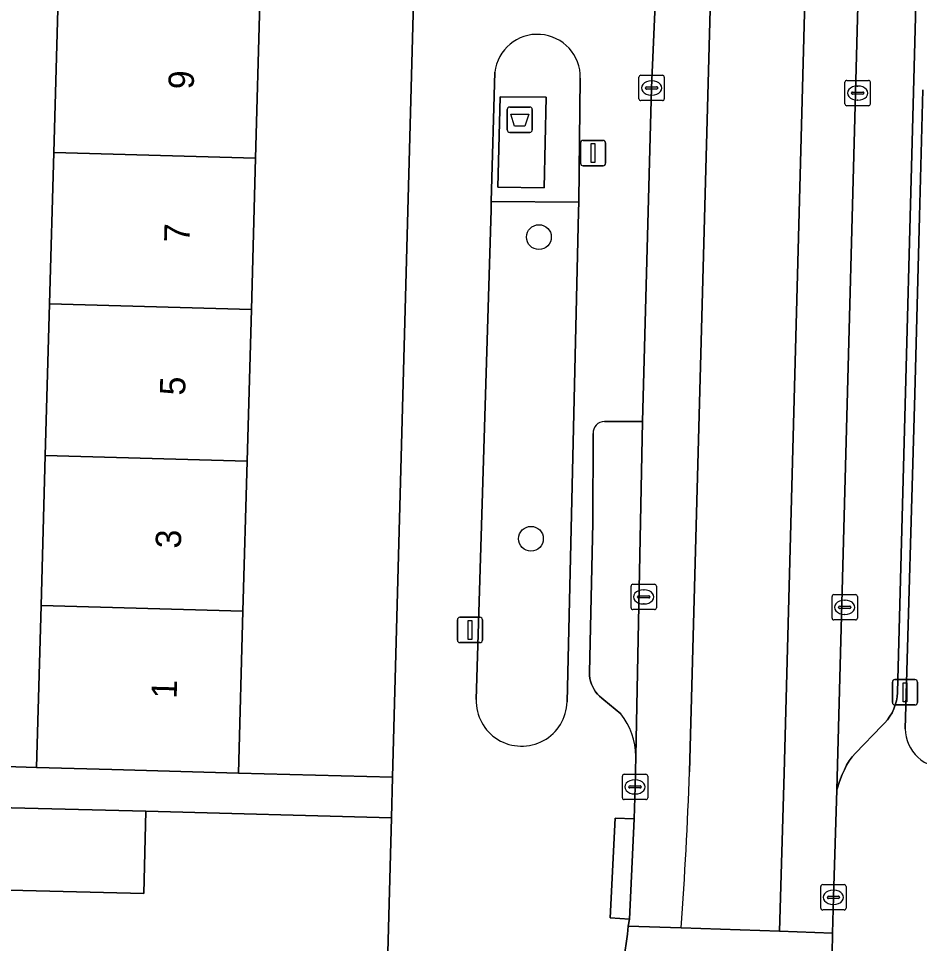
# Model space of a CAD drawing. Extents: x 162026 to 163502, y 387295 to 388169.
# Drawn here: x 162865.39 to 162900.96, y 387635.56 to 387672.08 of the extents above; entities that cross this region are included whole.
import ezdxf

# ---------------------------------------------------------------- set-up
doc = ezdxf.new("R2010")
doc.units = 0
for name, color, linetype in [('IMGEO_Afvalbak', 7, 'Continuous'), ('IMGEO_Boom', 7, 'Continuous'), ('IMGEO_Erf', 7, 'Continuous'), ('IMGEO_Fietspad_gesloten', 7, 'Continuous'), ('IMGEO_Groenvoorziening', 7, 'Continuous'), ('IMGEO_Kolk', 7, 'Continuous'), ('IMGEO_Lichtmast', 7, 'Continuous'), ('IMGEO_Pand', 7, 'Continuous'), ('IMGEO_Pand_nummerreeks', 7, 'Continuous'), ('IMGEO_Parkeervlak_open', 7, 'Continuous'), ('IMGEO_Rijbaan_lokaal_gesloten', 7, 'Continuous'), ('IMGEO_Rijbaan_lokaal_open', 7, 'Continuous'), ('IMGEO_Voetpad_gesloten', 7, 'Continuous'), ('IMGEO_Voetpad_open', 7, 'Continuous')]:
    doc.layers.add(name, color=color, linetype=linetype)

msp = doc.modelspace()

# ---------------------------------------------------------------- linework, layer by layer
at = {"layer": 'IMGEO_Afvalbak'}
for p, q in [((162884.682, 387667.679), (162884.682, 387668.479)), ((162884.682, 387668.479), (162884.682, 387667.679)), ((162884.782, 387668.579), (162885.572, 387668.579)), ((162885.572, 387668.579), (162884.782, 387668.579)), ((162885.672, 387668.479), (162885.672, 387667.679)), ((162885.672, 387667.679), (162885.672, 387668.479)), ((162885.572, 387667.579), (162884.782, 387667.579)), ((162884.782, 387667.579), (162885.572, 387667.579))]:
    msp.add_line(p, q, dxfattribs=at)
msp.add_lwpolyline([(162884.825, 387668.293), (162885.529, 387668.293), (162885.38, 387667.823), (162884.974, 387667.823), (162884.825, 387668.293)], dxfattribs=at)
for centre, start, end in [((162884.782, 387668.479), 90, 180), ((162884.782, 387668.479), 90, 180), ((162885.572, 387668.479), 0, 90), ((162885.572, 387668.479), 360, 90), ((162884.782, 387667.679), 180, 270), ((162884.782, 387667.679), 180, 270), ((162885.572, 387667.679), 270, 0), ((162885.572, 387667.679), 270, 0)]:
    msp.add_arc(centre, 0.1, start, end, dxfattribs=at)
at = {"layer": 'IMGEO_Boom'}
for centre in [(162885.933, 387663.445), (162885.618, 387651.535)]:
    msp.add_circle(centre, 0.489, dxfattribs=at)
at = {"layer": 'IMGEO_Erf'}
for points in [[(162874.919, 387672.7), (162874.747, 387666.561), (162874.58, 387660.586), (162874.413, 387654.602), (162874.247, 387648.681), (162874.068, 387642.281), (162880.152, 387642.116), (162881.828, 387703.854)], [(162854.991, 387642.856), (162866.096, 387642.504), (162866.275, 387648.904), (162866.441, 387654.825), (162866.608, 387660.809), (162866.775, 387666.784), (162866.947, 387672.923)]]:
    msp.add_lwpolyline(points, dxfattribs=at)
msp.add_lwpolyline([(162880.109, 387640.519), (162870.416, 387640.782), (162870.339, 387637.533), (162863.958, 387637.685), (162859.282, 387637.796), (162859.359, 387641.045), (162857.434, 387641.121), (162857.4, 387637.587), (162852.009, 387637.681), (162847.508, 387637.76), (162847.625, 387641.394), (162845.155, 387641.491), (162845.078, 387638.256), (162840.053, 387638.376), (162835.283, 387638.49), (162835.359, 387641.725), (162830.159, 387641.882), (162829.57, 387616.672), (162875.322, 387615.622), (162879.544, 387619.719)], close=True, dxfattribs=at)
at = {"layer": 'IMGEO_Fietspad_gesloten'}
for points in [[(162894.788, 387749.643), (162892.65, 387749.706), (162892.648, 387749.006), (162890.689, 387676.568), (162890.381, 387669.333), (162890.024, 387656.17), (162889.764, 387642.946), (162889.728, 387641.738), (162889.697, 387640.478), (162889.507, 387636.522), (162889.462, 387636.242), (162891.553, 387636.17)], [(162891.88, 387642.338), (162894.788, 387749.643)]]:
    msp.add_lwpolyline(points, dxfattribs=at)
msp.add_lwpolyline([(162900.443, 387744.294), (162900.449, 387744.533), (162900.539, 387748.216), (162900.541, 387748.303), (162900.579, 387749.47), (162898.484, 387749.533), (162895.62, 387642.279), (162895.433, 387636.037), (162897.53, 387635.965), (162897.562, 387637.378), (162897.69, 387641.617)], close=True, dxfattribs=at)
msp.add_arc((162704.007, 387649.206), 187.999, 356.02401, 357.90654, dxfattribs=at)
at = {"layer": 'IMGEO_Groenvoorziening'}
for points in [[(162901.089, 387669.265), (162900.954, 387664.255), (162900.777, 387657.242), (162900.392, 387644.03)], [(162887.498, 387664.441), (162887.503, 387664.825), (162884.051, 387664.85), (162884.042, 387664.518), (162883.455, 387645.186)], [(162887.045, 387645.1), (162887.498, 387664.441)]]:
    msp.add_lwpolyline(points, dxfattribs=at)
for centre, radius, start, end in [((162885.25, 387645.142), 1.796, 178.5958, 358.6596), ((162901.94, 387644.051), 1.549, 180.759, 274.1327)]:
    msp.add_arc(centre, radius, start, end, dxfattribs=at)
at = {"layer": 'IMGEO_Kolk'}
for p, q in [((162889.88, 387668.907), (162889.88, 387669.759)), ((162889.955, 387669.833), (162890.807, 387669.833)), ((162890.368, 387669.613), (162890.393, 387669.613)), ((162890.881, 387669.759), (162890.881, 387668.907)), ((162898.016, 387668.704), (162898.016, 387669.556)), ((162898.091, 387669.63), (162898.943, 387669.63)), ((162899.017, 387669.556), (162899.017, 387668.704)), ((162890.139, 387669.327), (162890.139, 387669.339)), ((162890.577, 387669.29), (162890.179, 387669.29)), ((162890.182, 387669.376), (162890.58, 387669.376)), ((162890.623, 387669.339), (162890.623, 387669.327)), ((162898.318, 387669.173), (162898.716, 387669.173)), ((162898.504, 387669.41), (162898.529, 387669.41)), ((162890.807, 387668.833), (162889.955, 387668.833)), ((162890.391, 387669.053), (162890.366, 387669.053)), ((162898.275, 387669.124), (162898.275, 387669.136)), ((162898.713, 387669.087), (162898.315, 387669.087)), ((162898.527, 387668.85), (162898.502, 387668.85)), ((162898.759, 387669.136), (162898.759, 387669.124)), ((162898.943, 387668.63), (162898.091, 387668.63)), ((162889.571, 387648.813), (162889.571, 387649.665)), ((162889.646, 387649.739), (162890.498, 387649.739)), ((162890.059, 387649.519), (162890.084, 387649.519)), ((162890.572, 387649.665), (162890.572, 387648.813)), ((162889.83, 387649.233), (162889.83, 387649.245)), ((162890.268, 387649.196), (162889.87, 387649.196)), ((162889.873, 387649.282), (162890.271, 387649.282)), ((162890.314, 387649.245), (162890.314, 387649.233)), ((162897.506, 387648.402), (162897.506, 387649.254)), ((162897.581, 387649.328), (162898.433, 387649.328)), ((162897.994, 387649.108), (162898.019, 387649.108)), ((162898.507, 387649.254), (162898.507, 387648.402)), ((162890.498, 387648.739), (162889.646, 387648.739)), ((162890.082, 387648.959), (162890.057, 387648.959)), ((162897.765, 387648.822), (162897.765, 387648.834)), ((162898.203, 387648.785), (162897.805, 387648.785)), ((162897.808, 387648.871), (162898.206, 387648.871)), ((162898.249, 387648.834), (162898.249, 387648.822)), ((162898.433, 387648.328), (162897.581, 387648.328)), ((162898.017, 387648.548), (162897.992, 387648.548)), ((162889.227, 387641.312), (162889.227, 387642.164)), ((162889.302, 387642.238), (162890.154, 387642.238)), ((162890.228, 387642.164), (162890.228, 387641.312)), ((162889.529, 387641.781), (162889.927, 387641.781)), ((162889.715, 387642.018), (162889.74, 387642.018)), ((162889.486, 387641.732), (162889.486, 387641.744)), ((162889.924, 387641.695), (162889.526, 387641.695)), ((162889.738, 387641.458), (162889.713, 387641.458)), ((162889.97, 387641.744), (162889.97, 387641.732)), ((162890.154, 387641.238), (162889.302, 387641.238)), ((162897.061, 387636.952), (162897.061, 387637.804)), ((162897.136, 387637.878), (162897.988, 387637.878)), ((162898.062, 387637.804), (162898.062, 387636.952)), ((162897.32, 387637.372), (162897.32, 387637.384)), ((162897.363, 387637.421), (162897.761, 387637.421)), ((162897.549, 387637.658), (162897.574, 387637.658)), ((162897.804, 387637.384), (162897.804, 387637.372)), ((162897.758, 387637.335), (162897.36, 387637.335)), ((162897.572, 387637.098), (162897.547, 387637.098)), ((162897.988, 387636.878), (162897.136, 387636.878))]:
    msp.add_line(p, q, dxfattribs=at)
for points in [[(162889.88, 387668.907), (162889.88, 387669.759)], [(162889.955, 387669.833), (162890.807, 387669.833)], [(162890.881, 387669.759), (162890.881, 387668.907)], [(162898.016, 387668.704), (162898.016, 387669.556)], [(162898.091, 387669.63), (162898.943, 387669.63)], [(162899.017, 387669.556), (162899.017, 387668.704)], [(162890.807, 387668.833), (162889.955, 387668.833)], [(162898.943, 387668.63), (162898.091, 387668.63)], [(162889.571, 387648.813), (162889.571, 387649.665)], [(162889.646, 387649.739), (162890.498, 387649.739)], [(162890.572, 387649.665), (162890.572, 387648.813)], [(162897.506, 387648.402), (162897.506, 387649.254)], [(162897.581, 387649.328), (162898.433, 387649.328)], [(162898.507, 387649.254), (162898.507, 387648.402)], [(162890.498, 387648.739), (162889.646, 387648.739)], [(162898.433, 387648.328), (162897.581, 387648.328)], [(162889.227, 387641.312), (162889.227, 387642.164)], [(162889.302, 387642.238), (162890.154, 387642.238)], [(162890.228, 387642.164), (162890.228, 387641.312)], [(162890.154, 387641.238), (162889.302, 387641.238)], [(162897.061, 387636.952), (162897.061, 387637.804)], [(162897.136, 387637.878), (162897.988, 387637.878)], [(162898.062, 387637.804), (162898.062, 387636.952)], [(162897.988, 387636.878), (162897.136, 387636.878)]]:
    msp.add_lwpolyline(points, dxfattribs=at)
for centre, radius, start, end in [((162889.957, 387669.757), 0.0765, 91.552, 178.448), ((162889.957, 387669.757), 0.0765, 91.552, 178.448), ((162890.805, 387669.757), 0.0765, 1.552, 88.448), ((162890.805, 387669.757), 0.0765, 1.552, 88.448), ((162898.093, 387669.554), 0.0765, 91.552, 178.448), ((162898.093, 387669.554), 0.0765, 91.552, 178.448), ((162898.941, 387669.554), 0.0765, 1.552, 88.448), ((162898.941, 387669.554), 0.0765, 1.552, 88.448), ((162890.179, 387669.336), 0.0403, 85.8775, 175.7526), ((162890.176, 387669.326), 0.0366, 178.938, 274.7102), ((162890.58, 387669.333), 0.043, 264.8664, 352.4533), ((162890.584, 387669.338), 0.0386, 1.7309, 96.639), ((162898.315, 387669.133), 0.0403, 85.8775, 175.7526), ((162898.72, 387669.135), 0.0386, 1.7309, 96.639), ((162889.957, 387668.909), 0.0765, 181.552, 268.448), ((162889.957, 387668.909), 0.0765, 181.552, 268.448), ((162890.805, 387668.909), 0.0765, 271.552, 358.448), ((162890.805, 387668.909), 0.0765, 271.552, 358.448), ((162898.312, 387669.123), 0.0366, 178.938, 274.7102), ((162898.716, 387669.13), 0.043, 264.8664, 352.4533), ((162898.093, 387668.706), 0.0765, 181.552, 268.448), ((162898.093, 387668.706), 0.0765, 181.552, 268.448), ((162898.941, 387668.706), 0.0765, 271.552, 358.448), ((162898.941, 387668.706), 0.0765, 271.552, 358.448), ((162889.648, 387649.663), 0.0765, 91.552, 178.448), ((162889.648, 387649.663), 0.0765, 91.552, 178.448), ((162890.496, 387649.663), 0.0765, 1.552, 88.448), ((162890.496, 387649.663), 0.0765, 1.552, 88.448), ((162889.87, 387649.242), 0.0403, 85.8775, 175.7526), ((162889.867, 387649.232), 0.0366, 178.938, 274.7102), ((162890.271, 387649.239), 0.043, 264.8664, 352.4533), ((162890.275, 387649.244), 0.0386, 1.7309, 96.639), ((162897.583, 387649.252), 0.0765, 91.552, 178.448), ((162897.583, 387649.252), 0.0765, 91.552, 178.448), ((162898.431, 387649.252), 0.0765, 1.552, 88.448), ((162898.431, 387649.252), 0.0765, 1.552, 88.448), ((162889.648, 387648.815), 0.0765, 181.552, 268.448), ((162889.648, 387648.815), 0.0765, 181.552, 268.448), ((162890.496, 387648.815), 0.0765, 271.552, 358.448), ((162890.496, 387648.815), 0.0765, 271.552, 358.448), ((162897.805, 387648.831), 0.0403, 85.8775, 175.7526), ((162897.802, 387648.821), 0.0366, 178.938, 274.7102), ((162898.206, 387648.828), 0.043, 264.8664, 352.4533), ((162898.21, 387648.833), 0.0386, 1.7309, 96.639), ((162897.583, 387648.404), 0.0765, 181.552, 268.448), ((162897.583, 387648.404), 0.0765, 181.552, 268.448), ((162898.431, 387648.404), 0.0765, 271.552, 358.448), ((162898.431, 387648.404), 0.0765, 271.552, 358.448), ((162889.304, 387642.162), 0.0765, 91.552, 178.448), ((162889.304, 387642.162), 0.0765, 91.552, 178.448), ((162890.152, 387642.162), 0.0765, 1.552, 88.448), ((162890.152, 387642.162), 0.0765, 1.552, 88.448), ((162889.526, 387641.741), 0.0403, 85.8775, 175.7526), ((162889.931, 387641.743), 0.0386, 1.7309, 96.639), ((162889.523, 387641.731), 0.0366, 178.938, 274.7102), ((162889.927, 387641.738), 0.043, 264.8664, 352.4533), ((162889.304, 387641.314), 0.0765, 181.552, 268.448), ((162889.304, 387641.314), 0.0765, 181.552, 268.448), ((162890.152, 387641.314), 0.0765, 271.552, 358.448), ((162890.152, 387641.314), 0.0765, 271.552, 358.448), ((162897.138, 387637.802), 0.0765, 91.552, 178.448), ((162897.138, 387637.802), 0.0765, 91.552, 178.448), ((162897.986, 387637.802), 0.0765, 1.552, 88.448), ((162897.986, 387637.802), 0.0765, 1.552, 88.448), ((162897.36, 387637.381), 0.0403, 85.8775, 175.7526), ((162897.357, 387637.371), 0.0366, 178.938, 274.7102), ((162897.761, 387637.378), 0.043, 264.8664, 352.4533), ((162897.765, 387637.383), 0.0386, 1.7309, 96.639), ((162897.138, 387636.954), 0.0765, 181.552, 268.448), ((162897.138, 387636.954), 0.0765, 181.552, 268.448), ((162897.986, 387636.954), 0.0765, 271.552, 358.448), ((162897.986, 387636.954), 0.0765, 271.552, 358.448)]:
    msp.add_arc(centre, radius, start, end, dxfattribs=at)
for centre, major_axis, ratio, start_param, end_param in [((162890.367, 387669.333), (-0.387, 0.002), 0.722429, 4.712389, 7.853982), ((162890.392, 387669.333), (-0.39, 0.002), 0.717154, 1.570796, 4.712389), ((162898.503, 387669.13), (-0.387, 0.002), 0.722429, 4.712389, 7.853982), ((162898.528, 387669.13), (-0.39, 0.002), 0.717154, 1.570796, 4.712389), ((162890.058, 387649.239), (-0.387, 0.002), 0.722429, 4.712389, 7.853982), ((162890.083, 387649.239), (-0.39, 0.002), 0.717154, 1.570796, 4.712389), ((162897.993, 387648.828), (-0.387, 0.002), 0.722429, 4.712389, 7.853982), ((162898.018, 387648.828), (-0.39, 0.002), 0.717154, 1.570796, 4.712389), ((162889.714, 387641.738), (-0.387, 0.002), 0.722429, 4.712389, 7.853982), ((162889.739, 387641.738), (-0.39, 0.002), 0.717154, 1.570796, 4.712389), ((162897.548, 387637.378), (-0.387, 0.002), 0.722429, 4.712389, 7.853982), ((162897.573, 387637.378), (-0.39, 0.002), 0.717154, 1.570796, 4.712389)]:
    msp.add_ellipse(centre, major_axis=major_axis, ratio=ratio, start_param=start_param, end_param=end_param, dxfattribs=at)
at = {"layer": 'IMGEO_Lichtmast'}
for p, q in [((162887.575, 387666.36), (162887.575, 387667.16)), ((162887.575, 387667.16), (162887.575, 387666.36)), ((162887.675, 387667.26), (162888.465, 387667.26)), ((162888.465, 387667.26), (162887.675, 387667.26)), ((162888.565, 387667.16), (162888.565, 387666.36)), ((162888.565, 387666.36), (162888.565, 387667.16)), ((162888.465, 387666.26), (162887.675, 387666.26)), ((162887.675, 387666.26), (162888.465, 387666.26)), ((162882.716, 387647.535), (162882.716, 387648.335)), ((162882.716, 387648.335), (162882.716, 387647.535)), ((162882.816, 387648.435), (162883.606, 387648.435)), ((162883.606, 387648.435), (162882.816, 387648.435)), ((162883.706, 387648.335), (162883.706, 387647.535)), ((162883.706, 387647.535), (162883.706, 387648.335)), ((162883.606, 387647.435), (162882.816, 387647.435)), ((162882.816, 387647.435), (162883.606, 387647.435)), ((162899.889, 387645.076), (162899.889, 387645.876)), ((162899.889, 387645.876), (162899.889, 387645.076)), ((162899.989, 387645.976), (162900.779, 387645.976)), ((162900.779, 387645.976), (162899.989, 387645.976)), ((162900.879, 387645.876), (162900.879, 387645.076)), ((162900.879, 387645.076), (162900.879, 387645.876)), ((162900.779, 387644.976), (162899.989, 387644.976)), ((162899.989, 387644.976), (162900.779, 387644.976))]:
    msp.add_line(p, q, dxfattribs=at)
for points in [[(162887.995, 387667.135), (162888.145, 387667.135), (162888.145, 387666.385), (162887.995, 387666.385), (162887.995, 387667.135)], [(162883.136, 387648.31), (162883.286, 387648.31), (162883.286, 387647.56), (162883.136, 387647.56), (162883.136, 387648.31)], [(162900.309, 387645.851), (162900.459, 387645.851), (162900.459, 387645.101), (162900.309, 387645.101), (162900.309, 387645.851)]]:
    msp.add_lwpolyline(points, dxfattribs=at)
for centre, start, end in [((162887.675, 387667.16), 90, 180), ((162887.675, 387667.16), 90, 180), ((162888.465, 387667.16), 0, 90), ((162888.465, 387667.16), 360, 90), ((162887.675, 387666.36), 180, 270), ((162887.675, 387666.36), 180, 270), ((162888.465, 387666.36), 270, 0), ((162888.465, 387666.36), 270, 0), ((162882.816, 387648.335), 90, 180), ((162882.816, 387648.335), 90, 180), ((162883.606, 387648.335), 0, 90), ((162883.606, 387648.335), 360, 90), ((162882.816, 387647.535), 180, 270), ((162882.816, 387647.535), 180, 270), ((162883.606, 387647.535), 270, 0), ((162883.606, 387647.535), 270, 0), ((162899.989, 387645.876), 90, 180), ((162899.989, 387645.876), 90, 180), ((162900.779, 387645.876), 0, 90), ((162900.779, 387645.876), 360, 90), ((162899.989, 387645.076), 180, 270), ((162899.989, 387645.076), 180, 270), ((162900.779, 387645.076), 270, 0), ((162900.779, 387645.076), 270, 0)]:
    msp.add_arc(centre, 0.1, start, end, dxfattribs=at)
at = {"layer": 'IMGEO_Pand'}
for points in [[(162874.747, 387666.561), (162874.919, 387672.7), (162866.947, 387672.923), (162866.775, 387666.784)], [(162866.775, 387666.784), (162866.608, 387660.809), (162874.58, 387660.586), (162874.747, 387666.561)], [(162866.608, 387660.809), (162866.441, 387654.825), (162874.413, 387654.602), (162874.58, 387660.586)], [(162874.247, 387648.681), (162874.413, 387654.602), (162866.441, 387654.825), (162866.275, 387648.904)], [(162866.275, 387648.904), (162866.096, 387642.504), (162869.07, 387642.421), (162874.068, 387642.281), (162874.247, 387648.681)], [(162863.958, 387637.685), (162870.339, 387637.533), (162870.416, 387640.782), (162864.036, 387640.934)]]:
    msp.add_lwpolyline(points, close=True, dxfattribs=at)
at = {"layer": 'IMGEO_Parkeervlak_open'}
for points in [[(162900.443, 387744.294), (162897.69, 387641.617), (162897.796, 387641.956), (162897.902, 387642.223), (162897.994, 387642.416), (162898.082, 387642.595), (162898.185, 387642.765), (162898.303, 387642.926), (162898.435, 387643.075), (162899.47, 387644.148), (162899.589, 387644.264), (162899.696, 387644.39), (162899.792, 387644.525), (162899.876, 387644.668), (162899.946, 387644.818), (162900.003, 387644.974), (162900.046, 387645.134), (162900.074, 387645.297), (162900.087, 387645.462), (162900.088, 387645.478), (162900.942, 387677.572), (162901.64, 387703.793)], [(162890.024, 387656.17), (162888.52, 387656.163)], [(162889.764, 387642.946), (162890.024, 387656.17)], [(162888.072, 387655.688), (162888.059, 387652.167), (162887.927, 387646.25), (162887.932, 387646.134), (162887.948, 387646.019), (162887.973, 387645.906), (162888.009, 387645.796), (162888.055, 387645.689), (162888.109, 387645.587), (162888.173, 387645.49), (162888.245, 387645.4), (162888.325, 387645.316), (162888.412, 387645.239), (162888.492, 387645.18), (162889.172, 387644.628)]]:
    msp.add_lwpolyline(points, dxfattribs=at)
for centre, radius, start, end in [((162888.524, 387655.71), 0.453, 90.5499, 182.8013), ((162886.864, 387642.87), 2.901, 1.4938, 37.2864)]:
    msp.add_arc(centre, radius, start, end, dxfattribs=at)
at = {"layer": 'IMGEO_Rijbaan_lokaal_gesloten'}
for points in [[(162891.553, 387636.17), (162895.433, 387636.037), (162895.62, 387642.279), (162898.484, 387749.533)], [(162898.484, 387749.533), (162894.788, 387749.643), (162891.88, 387642.338)]]:
    msp.add_lwpolyline(points, dxfattribs=at)
msp.add_arc((162704.007, 387649.206), 187.999, 356.02401, 357.90654, dxfattribs=at)
at = {"layer": 'IMGEO_Rijbaan_lokaal_open'}
msp.add_lwpolyline([(162897.514, 387635.145), (162897.53, 387635.965), (162895.433, 387636.037), (162891.553, 387636.17), (162889.462, 387636.242), (162889.428, 387635.926), (162889.287, 387634.927), (162888.464, 387630.881)], dxfattribs=at)
at = {"layer": 'IMGEO_Voetpad_gesloten'}
msp.add_lwpolyline([(162884.307, 387665.416), (162886.141, 387665.393), (162886.221, 387668.972), (162884.403, 387668.983)], close=True, dxfattribs=at)
at = {"layer": 'IMGEO_Voetpad_open'}
for points in [[(162886.159, 387759.836), (162885.182, 387759.911), (162882.203, 387760.048), (162881.196, 387760.133), (162880.952, 387760.153), (162880.635, 387757.102), (162883.195, 387754.192), (162883.081, 387750), (162881.884, 387705.909), (162881.828, 387703.854), (162880.152, 387642.116), (162880.109, 387640.519), (162879.544, 387619.719), (162875.322, 387615.622), (162875.422, 387612.362)], [(162901.64, 387703.793), (162900.942, 387677.572), (162900.088, 387645.478), (162900.087, 387645.462), (162900.074, 387645.297), (162900.046, 387645.134), (162900.003, 387644.974), (162899.946, 387644.818), (162899.876, 387644.668), (162899.792, 387644.525), (162899.696, 387644.39), (162899.589, 387644.264), (162899.47, 387644.148), (162898.435, 387643.075), (162898.303, 387642.926), (162898.185, 387642.765), (162898.082, 387642.595), (162897.994, 387642.416), (162897.902, 387642.223), (162897.796, 387641.956), (162897.69, 387641.617), (162897.562, 387637.378), (162897.53, 387635.965), (162897.514, 387635.145)], [(162888.52, 387656.163), (162890.024, 387656.17), (162890.381, 387669.333), (162890.689, 387676.568), (162889.064, 387676.568)], [(162883.455, 387645.186), (162884.042, 387664.518), (162884.051, 387664.85), (162884.193, 387669.951)], [(162884.193, 387669.951), (162884.051, 387664.85), (162887.503, 387664.825), (162887.567, 387669.722)], [(162887.567, 387669.722), (162887.503, 387664.825), (162887.498, 387664.441), (162887.045, 387645.1)], [(162900.392, 387644.03), (162900.777, 387657.242), (162900.954, 387664.255), (162901.089, 387669.265)], [(162889.172, 387644.628), (162888.492, 387645.18), (162888.412, 387645.239), (162888.325, 387645.316), (162888.245, 387645.4), (162888.173, 387645.49), (162888.109, 387645.587), (162888.055, 387645.689), (162888.009, 387645.796), (162887.973, 387645.906), (162887.948, 387646.019), (162887.932, 387646.134), (162887.927, 387646.25), (162888.059, 387652.167), (162888.072, 387655.688)], [(162864.036, 387640.934), (162870.416, 387640.782), (162880.109, 387640.519), (162880.152, 387642.116), (162874.068, 387642.281), (162869.07, 387642.421), (162866.096, 387642.504), (162854.991, 387642.856)], [(162888.464, 387630.881), (162889.287, 387634.927), (162889.428, 387635.926), (162889.462, 387636.242), (162889.507, 387636.522), (162888.74, 387636.564), (162888.942, 387640.497), (162889.697, 387640.478), (162889.728, 387641.738), (162889.764, 387642.946)]]:
    msp.add_lwpolyline(points, dxfattribs=at)
for points in [[(162884.307, 387665.416), (162884.403, 387668.983), (162886.221, 387668.972), (162886.141, 387665.393)], [(162889.697, 387640.478), (162888.942, 387640.497), (162888.74, 387636.564), (162889.507, 387636.522)]]:
    msp.add_lwpolyline(points, close=True, dxfattribs=at)
for centre, radius, start, end in [((162885.875, 387669.758), 1.693, 358.7759, 173.4585), ((162885.875, 387669.758), 1.693, 358.7759, 173.4585), ((162888.524, 387655.71), 0.453, 90.5499, 182.8013), ((162885.25, 387645.142), 1.796, 178.5958, 358.6596), ((162886.864, 387642.87), 2.901, 1.4938, 37.2864), ((162901.94, 387644.051), 1.549, 180.759, 274.1327)]:
    msp.add_arc(centre, radius, start, end, dxfattribs=at)

# ---------------------------------------------------------------- texts
at = {"layer": 'IMGEO_Pand_nummerreeks'}
for s, p in [('9', (162872.302, 387669.269)), ('7', (162872.133, 387663.226)), ('5', (162871.964, 387657.183)), ('3', (162871.795, 387651.14)), ('1', (162871.629, 387645.212))]:
    msp.add_text(s, height=1, rotation=88.3971, dxfattribs=at).set_placement(p)

doc.saveas('drawing.dxf')
